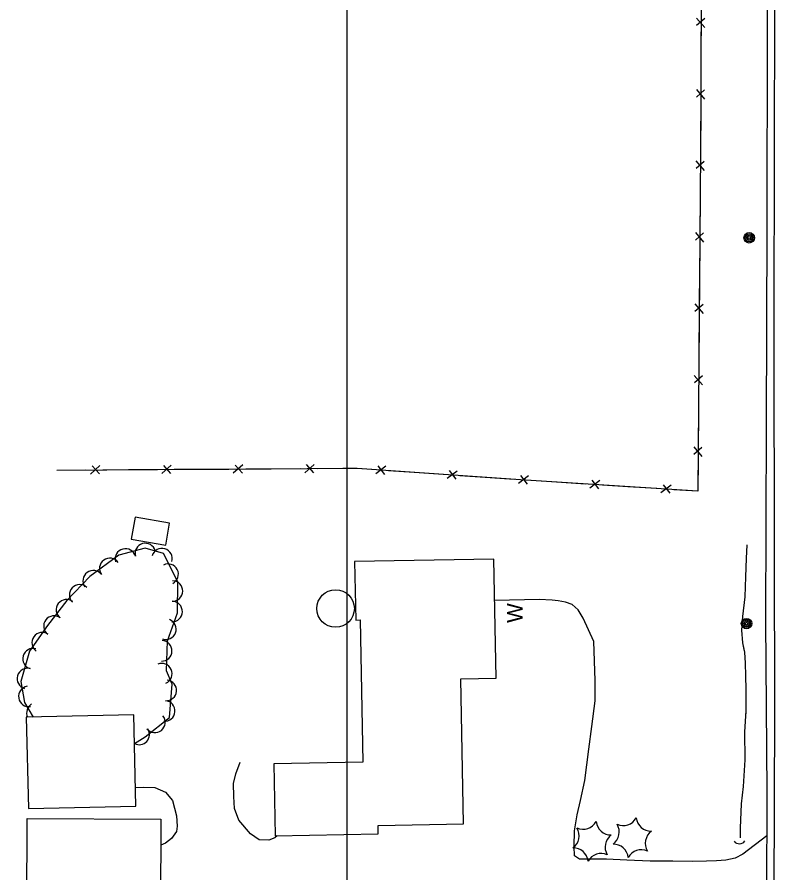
# Model space of a CAD drawing. Extents: x 353423 to 364002, y 127000 to 201942.
# Drawn here: x 362373.1 to 362664.4, y 143170.9 to 143499.6 of the extents above; entities that cross this region are included whole.
import ezdxf

# ---------------------------------------------------------------- set-up
doc = ezdxf.new("R2010")
doc.units = 0
for name, color, linetype in [('E_DTM_SlopeBottom', 7, 'Continuous'), ('E_DTM_SlopeTop', 7, 'Continuous'), ('E_FEN_Generic', 7, 'Continuous'), ('E_LAND_BrushLine', 7, 'Continuous'), ('E_LAND_TreeLine', 7, 'Continuous'), ('E_MISCPROP', 7, 'Continuous'), ('E_STRUCT_WingWall', 7, 'Continuous'), ('E_WTR_FlowLine', 7, 'Continuous')]:
    doc.layers.add(name, color=color, linetype=linetype)

msp = doc.modelspace()

# ---------------------------------------------------------------- linework, layer by layer
at = {"layer": 'E_DTM_SlopeBottom'}
for p, q in [((362634.24, 143499.29), (362637.43, 143495.62)), ((362637.44, 143499.11), (362634.3, 143496.36)), ((362634.18, 143471.83), (362637.36, 143468.16)), ((362637.37, 143471.65), (362634.24, 143468.91)), ((362634.01, 143444.38), (362637.17, 143440.69)), ((362637.2, 143444.19), (362634.05, 143441.46)), ((362633.79, 143416.92), (362636.96, 143413.24)), ((362636.99, 143416.73), (362633.84, 143414)), ((362633.58, 143389.47), (362636.75, 143385.78)), ((362636.77, 143389.27), (362633.63, 143386.54)), ((362633.37, 143362.01), (362636.53, 143358.32)), ((362636.56, 143361.82), (362633.41, 143359.09)), ((362633.16, 143334.55), (362636.32, 143330.86)), ((362636.35, 143334.36), (362633.2, 143331.63)), ((362404.94, 143327.33), (362401.3, 143324.11)), ((362404.79, 143324.14), (362402.02, 143327.24)), ((362432.4, 143327.49), (362428.76, 143324.28)), ((362432.25, 143324.3), (362429.48, 143327.41)), ((362459.86, 143327.66), (362456.21, 143324.45)), ((362459.71, 143324.47), (362456.93, 143327.58)), ((362487.31, 143327.83), (362483.67, 143324.61)), ((362487.17, 143324.63), (362484.39, 143327.74)), ((362514.87, 143327.16), (362511, 143324.23)), ((362514.49, 143323.99), (362511.95, 143327.3)), ((362542.27, 143325.27), (362538.39, 143322.34)), ((362541.88, 143322.1), (362539.35, 143325.41)), ((362569.65, 143323.4), (362565.79, 143320.45)), ((362569.28, 143320.22), (362566.73, 143323.52)), ((362597.05, 143321.64), (362593.19, 143318.69)), ((362596.68, 143318.46), (362594.13, 143321.76)), ((362624.46, 143319.88), (362620.59, 143316.93)), ((362624.08, 143316.7), (362621.53, 143320))]:
    msp.add_line(p, q, dxfattribs=at)
for points in [[(362637.41, 143894.65), (362636.42, 143690.58), (362635.87, 143464.12), (362634.74, 143317.5), (362566.61, 143321.87), (362503.78, 143326.21), (362388.45, 143325.52)], [(362635.95, 143493.94), (362635.92, 143482.78)], [(362635.92, 143482.78), (362635.9, 143472.97)], [(362635.88, 143466.48), (362635.87, 143464.12), (362635.81, 143455.32)], [(362635.81, 143455.32), (362635.73, 143445.51)], [(362635.68, 143439.02), (362635.59, 143427.87)], [(362635.59, 143427.87), (362635.52, 143418.05)], [(362635.47, 143411.57), (362635.38, 143400.41)], [(362635.38, 143400.41), (362635.3, 143390.6)], [(362635.26, 143384.11), (362635.17, 143372.95)], [(362635.17, 143372.95), (362635.09, 143363.14)], [(362635.04, 143356.65), (362634.96, 143345.5)], [(362634.96, 143345.5), (362634.88, 143335.68)], [(362634.83, 143329.2), (362634.74, 143318.04)], [(362454.52, 143325.91), (362443.37, 143325.85)], [(362470.82, 143326.01), (362461.01, 143325.95)], [(362481.98, 143326.08), (362470.82, 143326.01)], [(362498.28, 143326.18), (362488.47, 143326.12)], [(362509.42, 143325.82), (362503.78, 143326.21), (362498.28, 143326.18)], [(362399.61, 143325.58), (362388.45, 143325.52)], [(362415.91, 143325.68), (362406.1, 143325.62)], [(362427.07, 143325.75), (362415.91, 143325.68)], [(362443.37, 143325.85), (362433.55, 143325.79)], [(362525.69, 143324.7), (362515.9, 143325.38)], [(362536.82, 143323.93), (362525.69, 143324.7)], [(362553.08, 143322.81), (362543.29, 143323.48)], [(362564.21, 143322.04), (362553.08, 143322.81)], [(362580.48, 143320.98), (362570.68, 143321.61)], [(362591.61, 143320.27), (362580.48, 143320.98)], [(362607.88, 143319.22), (362598.08, 143319.85)], [(362619.01, 143318.51), (362607.88, 143319.22)], [(362634.74, 143318.04), (362634.74, 143317.5), (362625.49, 143318.09)], [(362573.71, 143275.85), (362556.69, 143275.48)]]:
    msp.add_lwpolyline(points, dxfattribs=at)
msp.add_arc((362650.74, 143184.67), 2.6, 218.8354, 325.0749, dxfattribs=at)
at = {"layer": 'E_DTM_SlopeTop'}
for points in [[(362660.61, 142922.77), (362660.82, 142987.57), (362661.11, 143056), (362661.18, 143122.54), (362661.34, 143201.93), (362660.93, 143267.63), (362661.13, 143342.89), (362661.36, 143418.94), (362661.53, 143495.04), (362661.62, 143554.95), (362661.89, 143652.04), (362661.6, 143723.15), (362661.56, 143792.65), (362661.6, 143861.98), (362661.72, 143901.9)], [(362664.36, 143528.69), (362664.03, 143457.83), (362663.92, 143373.64), (362664.06, 143294.91), (362664.2, 143232.75), (362663.97, 143162.86)]]:
    msp.add_lwpolyline(points, dxfattribs=at)
at = {"layer": 'E_FEN_Generic'}
msp.add_lwpolyline([(362418.25, 143220.53), (362422.4, 143223.12), (362431.71, 143230.55), (362432.77, 143243.44), (362430.52, 143248.54), (362430.91, 143259.98), (362434.77, 143270.79), (362434.96, 143282.7), (362429.45, 143293.58), (362422.3, 143295.67), (362412.2, 143292.92), (362401.13, 143284.76), (362392.25, 143275.53), (362384.82, 143265.86), (362377.93, 143256.03), (362374.61, 143244.4), (362375.96, 143236.32), (362379.33, 143230.75)], dxfattribs=at)
for centre, radius, start, end in [((362422.39, 143293.55), 3.95, 15.2412, 195.2259), ((362414.77, 143291.48), 3.95, 15.2412, 195.2259), ((362428.84, 143291.6), 3.95, 343.6424, 163.6271), ((362408.76, 143287.82), 3.95, 36.4093, 216.394), ((362402.4, 143283.13), 3.95, 36.4093, 216.394), ((362431.16, 143285.62), 3.95, 296.892, 116.8767), ((362397.18, 143277.68), 3.95, 46.1082, 226.0928), ((362432.84, 143279.16), 3.95, 269.0985, 89.0832), ((362392.1, 143271.95), 3.95, 52.4488, 232.4335), ((362432.71, 143271.26), 3.95, 269.0985, 89.0832), ((362387.29, 143265.69), 3.95, 52.4488, 232.4335), ((362430.32, 143264.46), 3.95, 250.3243, 70.309), ((362382.76, 143259.33), 3.95, 54.9926, 234.9773), ((362379.25, 143253.14), 3.95, 74.0883, 254.073), ((362428.71, 143256.18), 3.95, 268.1003, 88.085), ((362428.76, 143247.41), 3.95, 293.7895, 113.7742), ((362377.08, 143245.54), 3.95, 74.0883, 254.073), ((362430.49, 143240.97), 3.95, 265.2871, 85.2718), ((362377.66, 143238.7), 3.95, 99.4573, 279.442), ((362380.74, 143232.41), 3.95, 121.2036, 205.6717), ((362429.84, 143233.1), 3.95, 265.2871, 85.2718), ((362426.11, 143228.73), 3.95, 218.6307, 38.6153), ((362420.04, 143224.08), 3.95, 243.0031, 31.8739), ((362606.06, 143194.78), 5.72, 245.7088, 331.4737), ((362616.79, 143192.62), 5.72, 185.7088, 271.4737), ((362583.39, 143185.14), 5.72, 305.7087, 31.4737), ((362590.63, 143193.35), 5.72, 245.7088, 331.4737), ((362601.35, 143191.18), 5.72, 185.7088, 271.4737), ((362598.82, 143186.58), 5.72, 305.7087, 31.4737), ((362604.84, 143180.81), 5.72, 125.7088, 211.4737), ((362620.27, 143182.25), 5.72, 125.7088, 211.4737), ((362602.31, 143176.2), 5.72, 5.7087, 91.4737), ((362586.88, 143174.77), 5.72, 5.7087, 91.4737), ((362597.6, 143172.61), 5.72, 65.7087, 151.4737), ((362613.04, 143174.04), 5.72, 65.7087, 151.4737)]:
    msp.add_arc(centre, radius, start, end, dxfattribs=at)
at = {"layer": 'E_LAND_BrushLine'}
for centre, radius in [((362654.49, 143414.87), 2.02), ((362654.47, 143414.87), 1.52), ((362654.51, 143414.87), 1.01), ((362654.5, 143414.88), 0.502), ((362653.46, 143266.65), 2.02), ((362653.45, 143266.64), 1.52), ((362653.49, 143266.65), 1.01), ((362653.48, 143266.65), 0.502)]:
    msp.add_circle(centre, radius, dxfattribs=at)
at = {"layer": 'E_LAND_TreeLine'}
msp.add_line((362500, 141500), (362500, 144000), dxfattribs=at)
at = {"layer": 'E_MISCPROP'}
for points in [[(362661.3, 143185.13), (362652.06, 143178.02), (362649.05, 143176.51), (362645.53, 143175.71), (362641.97, 143175.46), (362638.09, 143175.33), (362632.75, 143175.27), (362625.2, 143175.36), (362616.39, 143175.44), (362607.45, 143175.8), (362599.64, 143176.11), (362594.73, 143176.16), (362591.58, 143176.15), (362589.21, 143176.15), (362587.35, 143177.44), (362587.18, 143180.97), (362587.35, 143187.07), (362588.39, 143193.14), (362589.62, 143198.71), (362591.27, 143206.4), (362592.83, 143218.47), (362594.04, 143227.08), (362595.35, 143236.94), (362595.3, 143244.77), (362594.8, 143259.75), (362590.74, 143268.7), (362588.82, 143272), (362586.46, 143274.02), (362583.94, 143274.94), (362581.01, 143275.41), (362578.82, 143275.71), (362573.71, 143275.85)], [(362473.13, 143185.13), (362472.23, 143184.3), (362469.86, 143183.51), (362466.17, 143183.6), (362462.79, 143185.84), (362458.41, 143191.17), (362456.71, 143195.64), (362456.41, 143200.22), (362456.29, 143205.18), (362457.23, 143209), (362458.9, 143213.37)], [(362418.63, 143203.7), (362421.84, 143203.85), (362426.05, 143203.69), (362430.13, 143201.86), (362432.9, 143198.7), (362434.4, 143192.76), (362434.69, 143188.78), (362434.34, 143186.74), (362432.48, 143184.08), (362430.12, 143182.34), (362428.31, 143181.58)]]:
    msp.add_lwpolyline(points, dxfattribs=at)
at = {"layer": 'E_STRUCT_WingWall'}
for points in [[(362651.19, 143184.29), (362651.14, 143188.07), (362651.48, 143197.45), (362652.24, 143204.07), (362652.89, 143214.28), (362652.77, 143225.01), (362653.29, 143233.12), (362653.29, 143241.39), (362653.24, 143246.58), (362653.01, 143251.5), (362652.75, 143255.62), (362652.1, 143259.32), (362651.66, 143264.13), (362652.1, 143269.36), (362652.93, 143276.97), (362653.17, 143284.68), (362653.4, 143291.62), (362653.69, 143296.89)], [(362652.66, 143256.12), (362652.1, 143259.32), (362651.66, 143264.13), (362652.1, 143269.36), (362652.93, 143276.97), (362653.17, 143284.68), (362653.4, 143291.62), (362653.69, 143296.89)], [(362653.19, 143247.67), (362653.06, 143250.49)], [(362653.29, 143239.21), (362653.29, 143241.39), (362653.29, 143242.03)], [(362653.14, 143230.76), (362653.29, 143233.12), (362653.29, 143233.57)], [(362651.19, 143184.29), (362651.14, 143188.07), (362651.48, 143197.45), (362652.24, 143204.07), (362652.89, 143214.28), (362652.77, 143225.01), (362652.77, 143225.13)]]:
    msp.add_lwpolyline(points, dxfattribs=at)
at = {"layer": 'E_WTR_FlowLine'}
for points in [[(362431.72, 143305.21), (362418.48, 143307.49), (362417.03, 143299.05), (362430.27, 143296.78)], [(362557.23, 143245.68), (362556.4, 143291.44), (362502.86, 143290.47), (362503.27, 143268), (362505.01, 143268.04), (362505.99, 143213.45), (362471.77, 143212.83), (362472.27, 143185.11), (362511.95, 143185.83), (362511.89, 143189.09), (362544.63, 143189.68), (362543.62, 143245.43)], [(362377.45, 143195.6), (362418.79, 143196.54), (362418, 143231.62), (362376.66, 143230.69)], [(362377.01, 143191.74), (362428.35, 143191.51), (362428.2, 143157.6), (362376.86, 143157.83)]]:
    msp.add_lwpolyline(points, close=True, dxfattribs=at)
msp.add_circle((362495.53, 143272.44), 7.21, dxfattribs=at)

# ---------------------------------------------------------------- texts
at = {"layer": 'E_DTM_SlopeBottom'}
msp.add_text('W', height=6, rotation=89.9871, dxfattribs=at).set_placement((362567.39, 143266.91))

doc.saveas('drawing.dxf')
